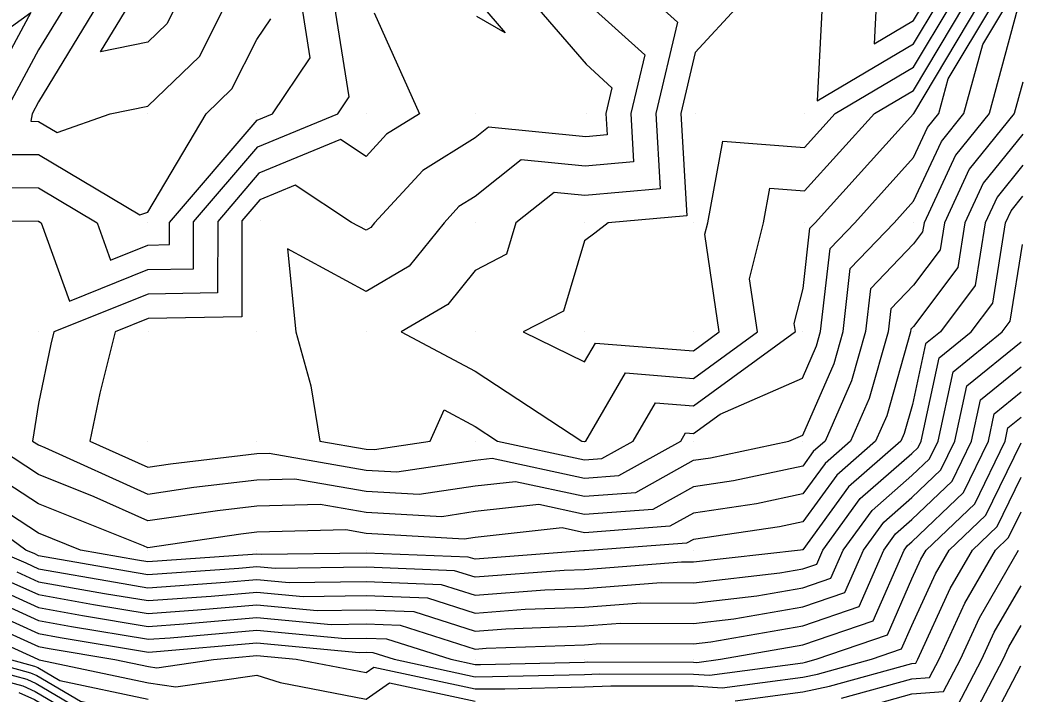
# Model space of a CAD drawing. Extents: x 2188792 to 2191981, y 386090 to 389710.
# Drawn here: x 2189338.3 to 2189429.8, y 386896.9 to 386958.7 of the extents above; entities that cross this region are included whole.
import ezdxf

# ---------------------------------------------------------------- set-up
doc = ezdxf.new("R2010")
doc.units = 0
for name, color, linetype in [('DTM Contours Major', 7, 'Continuous'), ('DTM Contours Minor', 7, 'Continuous'), ('Exist DTM QL2 LIDAR Elevation Point', 7, 'Continuous')]:
    doc.layers.add(name, color=color, linetype=linetype)

msp = doc.modelspace()

# ---------------------------------------------------------------- linework, layer by layer
at = {"layer": 'DTM Contours Major'}
for points in [[(2189326.705, 386950.247), (2189339.333, 386959.389), (2189334.339, 386950.1)], [(2189333.295, 386943.35), (2189340.045, 386943.301), (2189345.417, 386940.099), (2189346.642, 386936.695), (2189350.057, 386938.067), (2189352.04, 386938.105), (2189352.042, 386940.142), (2189360.066, 386949.52), (2189361.471, 386950.1), (2189364.917, 386955.231), (2189364.153, 386960.101)], [(2189396.789, 386960.117), (2189398.583, 386958.492), (2189396.586, 386950.116), (2189396.994, 386943.209), (2189390.089, 386942.6), (2189387.269, 386942.88), (2189383.776, 386940.099), (2189382.922, 386937.226), (2189380.049, 386935.738), (2189377.533, 386932.614), (2189373.253, 386930.098), (2189380.049, 386926.493), (2189389.821, 386920.097), (2189390.05, 386920.048), (2189390.096, 386920.051), (2189390.179, 386920.097), (2189393.81, 386926.338), (2189400.051, 386925.847), (2189405.896, 386930.126), (2189405.186, 386934.958), (2189406.471, 386940.109), (2189407.048, 386943.276), (2189410.208, 386943.031), (2189416.614, 386950.116), (2189420.209, 386952.245), (2189424.91, 386960.117)], [(2189430.21, 386952.998), (2189429.425, 386950.116), (2189425.309, 386945.017), (2189423.031, 386940.115), (2189422.639, 386937.642), (2189420.209, 386934.393), (2189418.115, 386932.209), (2189417.878, 386930.121), (2189416.136, 386924.009), (2189414.424, 386920.097), (2189412.093, 386918.055), (2189410.052, 386915.247), (2189405.809, 386914.339), (2189400.051, 386913.496), (2189397.865, 386912.282), (2189390.05, 386911.699), (2189388.005, 386912.141), (2189380.049, 386911.266), (2189379.033, 386911.112), (2189370.048, 386911.623), (2189368.198, 386911.946), (2189360.047, 386911.744), (2189358.574, 386911.569), (2189350.046, 386910.309), (2189349.656, 386910.486), (2189340.045, 386914.346), (2189331.223, 386920.097)], [(2189337.245, 386907.296), (2189340.045, 386906.018), (2189345.076, 386905.127), (2189350.094, 386904.293), (2189354.62, 386904.614), (2189360.047, 386905.079), (2189365.572, 386904.571), (2189370.048, 386904.631), (2189374.417, 386904.464), (2189380.049, 386902.68), (2189382.847, 386902.894), (2189390.05, 386903.146), (2189393.354, 386903.4), (2189400.051, 386903.374), (2189403.748, 386903.793), (2189410.052, 386904.894), (2189413.924, 386906.223), (2189415.614, 386910.096), (2189417.483, 386912.666), (2189420.053, 386914.917), (2189422.702, 386917.448), (2189423.986, 386920.097), (2189425.079, 386925.159), (2189430.053, 386929.207)], [(2189403.851, 386896.295), (2189410.052, 386897.119), (2189412.513, 386897.634), (2189420.053, 386899.715), (2189420.398, 386899.741), (2189420.583, 386900.095), (2189423.559, 386906.59), (2189425.589, 386910.096), (2189427.872, 386912.278), (2189430.053, 386916.779)], [(2189333.158, 386903.209), (2189339.979, 386900.095), (2189340.036, 386900.08), (2189340.043, 386900.077), (2189340.093, 386900.048), (2189350.111, 386897.941), (2189352.631, 386897.559), (2189360.047, 386898.652), (2189362.19, 386897.952), (2189370.048, 386896.447), (2189372.192, 386897.951), (2189380.049, 386896.26)], [(2189338.256, 386897.044), (2189339.684, 386896.416), (2189349.567, 386890.574), (2189350.049, 386890.472), (2189352.539, 386890.094), (2189359.666, 386889.583), (2189359.973, 386889.456), (2189361.782, 386888.359), (2189370.048, 386886.134), (2189373.966, 386886.176), (2189378.271, 386890.094), (2189379.316, 386890.827), (2189380.049, 386890.669), (2189389.429, 386890.715), (2189390.05, 386890.729), (2189399.036, 386891.109), (2189400.051, 386891.107), (2189409.704, 386890.442), (2189410.052, 386890.489), (2189417.996, 386892.151), (2189420.053, 386892.719), (2189426.762, 386893.223), (2189430.041, 386899.491)]]:
    msp.add_lwpolyline(points, dxfattribs=at)
at = {"layer": 'DTM Contours Minor'}
for points in [[(2189430.663, 386989.54), (2189431.412, 386990.106), (2189436.106, 386996.157), (2189430.053, 386996.643), (2189428.283, 386991.885), (2189423.506, 386990.104), (2189420.053, 386987.144), (2189417.809, 386980.637), (2189410.128, 386972.341), (2189407.789, 386972.405), (2189407.252, 386970.107), (2189405.884, 386965.875), (2189410.172, 386962.452), (2189412.008, 386961.917), (2189411.831, 386960.117), (2189411.376, 386951.284), (2189420.209, 386956.514), (2189422.361, 386960.117), (2189427.827, 386967.735), (2189427.594, 386970.118), (2189423.335, 386973.244), (2189423.197, 386980.108), (2189430.095, 386987.476), (2189430.663, 386989.54)], [(2189430.142, 386990.022), (2189430.251, 386990.104), (2189430.935, 386990.985), (2189430.053, 386991.056), (2189429.796, 386990.363), (2189429.1, 386990.104), (2189420.053, 386982.351), (2189419.336, 386980.273), (2189410.057, 386970.25), (2189409.902, 386970.255), (2189409.866, 386970.102), (2189409.775, 386969.822), (2189410.06, 386969.595), (2189417.512, 386967.421), (2189416.794, 386960.117), (2189416.609, 386956.517), (2189420.209, 386958.649), (2189421.086, 386960.117), (2189423.314, 386963.222), (2189422.638, 386970.118), (2189421.237, 386971.146), (2189421.056, 386980.104), (2189430.06, 386989.721), (2189430.142, 386990.022)], [(2189337.956, 386959.922), (2189343.584, 386967.18), (2189347.006, 386967.062), (2189342.566, 386960.101), (2189340.045, 386955.948), (2189336.901, 386950.1)], [(2189330.264, 386940.319), (2189340.045, 386940.249), (2189340.296, 386940.099), (2189342.876, 386932.929), (2189350.069, 386935.818), (2189354.246, 386935.899), (2189354.251, 386940.19), (2189360.147, 386947.082), (2189367.46, 386950.1), (2189368.5, 386951.648), (2189367.173, 386960.101)], [(2189429.711, 386959.618), (2189427.123, 386950.116), (2189424.035, 386946.291), (2189421.165, 386940.115), (2189421.032, 386939.278), (2189420.209, 386938.177), (2189416.262, 386934.061), (2189415.816, 386930.128), (2189414.53, 386925.614), (2189412.116, 386920.097), (2189411.015, 386919.133), (2189410.052, 386917.808), (2189403.699, 386916.448), (2189400.051, 386915.914), (2189396.311, 386913.835), (2189390.05, 386913.369), (2189385.874, 386914.271), (2189380.049, 386913.631), (2189376.982, 386913.163), (2189370.048, 386913.558), (2189365.855, 386914.289), (2189360.047, 386914.145), (2189356.428, 386913.715), (2189350.046, 386912.772), (2189345.146, 386914.996), (2189340.045, 386917.045), (2189335.363, 386920.097)], [(2189345.459, 386960.101), (2189340.045, 386951.183), (2189339.462, 386950.1), (2189339.356, 386949.411), (2189340.045, 386949.406), (2189341.763, 386948.382), (2189346.617, 386950.1), (2189350.046, 386950.796), (2189354.782, 386955.364), (2189357.169, 386960.101)], [(2189370.802, 386959.346), (2189374.952, 386950.1), (2189371.931, 386948.217), (2189370.048, 386946.172), (2189367.699, 386947.727), (2189360.228, 386944.644), (2189356.459, 386940.239), (2189356.453, 386933.692), (2189350.081, 386933.57), (2189341.44, 386930.099), (2189341.163, 386928.98), (2189340.045, 386923.553), (2189339.502, 386920.097), (2189340.045, 386919.743), (2189340.636, 386919.506), (2189350.046, 386915.235), (2189354.282, 386915.861), (2189360.047, 386916.546), (2189363.512, 386916.632), (2189370.048, 386915.493), (2189374.93, 386915.215), (2189380.049, 386915.995), (2189383.744, 386916.402), (2189390.05, 386915.038), (2189394.757, 386915.389), (2189400.051, 386918.332), (2189401.59, 386918.557), (2189408.785, 386920.097), (2189410.048, 386920.648), (2189412.923, 386927.218), (2189413.754, 386930.134), (2189414.41, 386935.913), (2189418.439, 386940.115), (2189420.209, 386942.074), (2189422.761, 386947.565), (2189424.82, 386950.116), (2189426.546, 386956.453), (2189428.734, 386960.117)], [(2189385.49, 386960.117), (2189390.206, 386954.634), (2189392.577, 386952.487), (2189392.012, 386950.116), (2189392.127, 386948.162), (2189390.173, 386947.989), (2189381.277, 386948.872), (2189380.049, 386947.894), (2189375.246, 386944.902), (2189370.824, 386940.099), (2189370.478, 386939.669), (2189370.048, 386939.416), (2189368.728, 386940.13), (2189363.564, 386943.549), (2189360.309, 386942.205), (2189358.667, 386940.287), (2189358.659, 386931.486), (2189350.093, 386931.321), (2189347.058, 386930.102), (2189345.662, 386924.481), (2189344.76, 386920.097), (2189350.046, 386917.698), (2189352.136, 386918.007), (2189360.047, 386918.947), (2189361.169, 386918.975), (2189370.048, 386917.428), (2189372.878, 386917.267), (2189380.049, 386918.36), (2189381.614, 386918.532), (2189390.05, 386916.708), (2189393.204, 386916.943), (2189398.877, 386920.097), (2189399.309, 386920.839), (2189400.051, 386920.781), (2189402.503, 386922.576), (2189410.018, 386925.854), (2189411.317, 386928.823), (2189411.692, 386930.14), (2189412.558, 386937.765), (2189414.811, 386940.115), (2189420.209, 386946.09), (2189421.487, 386948.839), (2189422.518, 386950.116), (2189423.382, 386953.289), (2189427.46, 386960.117)], [(2189352.676, 386960.101), (2189351.795, 386958.352), (2189350.046, 386956.665), (2189345.735, 386955.79), (2189348.352, 386960.101)], [(2189390.471, 386960.117), (2189395.58, 386955.49), (2189394.299, 386950.116), (2189394.561, 386945.686), (2189390.131, 386945.295), (2189384.273, 386945.876), (2189380.049, 386942.513), (2189378.561, 386941.586), (2189377.192, 386940.099), (2189374.005, 386936.141), (2189370.048, 386933.815), (2189362.848, 386937.707), (2189363.632, 386930.098), (2189364.989, 386925.156), (2189365.832, 386920.097), (2189370.048, 386919.363), (2189370.827, 386919.318), (2189375.934, 386920.097), (2189377.192, 386922.954), (2189380.049, 386921.439), (2189382.098, 386920.097), (2189390.05, 386918.378), (2189391.65, 386918.497), (2189394.528, 386920.097), (2189396.559, 386923.588), (2189400.051, 386923.314), (2189409.38, 386930.142), (2189409.274, 386930.865), (2189410.078, 386934.089), (2189410.706, 386939.618), (2189411.183, 386940.115), (2189420.209, 386950.106), (2189420.213, 386950.113), (2189420.215, 386950.116), (2189420.218, 386950.125), (2189426.185, 386960.117)], [(2189380.567, 386960.117), (2189382.789, 386957.533), (2189380.188, 386959.009)], [(2189404.262, 386960.117), (2189400.207, 386955.712), (2189398.874, 386950.116), (2189399.427, 386940.733), (2189392.241, 386940.099), (2189391.008, 386939.141), (2189390.05, 386938.464), (2189388.134, 386932.014), (2189384.432, 386930.098), (2189390.05, 386927.35), (2189391.06, 386929.087), (2189400.051, 386928.38), (2189402.413, 386930.109), (2189401.098, 386939.051), (2189401.36, 386940.101), (2189402.727, 386947.597), (2189410.208, 386947.019), (2189413.009, 386950.116), (2189420.209, 386954.38), (2189423.636, 386960.117)], [(2189336.325, 386946.38), (2189340.045, 386946.354), (2189349.319, 386940.825), (2189350.046, 386941.083), (2189355.409, 386950.1), (2189357.77, 386952.377), (2189360.047, 386956.896), (2189361.334, 386958.813)], [(2189430.21, 386948.236), (2189426.583, 386943.743), (2189424.897, 386940.115), (2189424.246, 386936.007), (2189420.209, 386930.609), (2189419.967, 386930.357), (2189419.939, 386930.115), (2189417.743, 386922.404), (2189416.733, 386920.097), (2189413.171, 386916.977), (2189410.052, 386912.687), (2189407.918, 386912.23), (2189400.051, 386911.079), (2189399.419, 386910.728), (2189390.949, 386910.096), (2189390.05, 386910.027), (2189389.978, 386910.025), (2189380.049, 386909.265), (2189379.417, 386909.465), (2189370.048, 386909.823), (2189360.448, 386909.695), (2189360.047, 386909.731), (2189359.652, 386909.698), (2189350.055, 386909.017), (2189349.122, 386909.172), (2189343.907, 386910.096), (2189340.045, 386911.648), (2189335.588, 386914.553)], [(2189430.21, 386945.384), (2189427.857, 386942.469), (2189426.763, 386940.115), (2189425.854, 386934.372), (2189422.666, 386930.11), (2189421.303, 386929.001), (2189420.105, 386923.453), (2189419.349, 386920.8), (2189419.042, 386920.097), (2189414.249, 386915.9), (2189410.052, 386910.127), (2189410.027, 386910.121), (2189409.856, 386910.096), (2189400.051, 386908.986), (2189398.944, 386908.99), (2189390.05, 386908.307), (2189388.195, 386908.242), (2189380.049, 386907.618), (2189378.167, 386908.215), (2189370.048, 386908.525), (2189361.729, 386908.414), (2189360.047, 386908.568), (2189358.394, 386908.427), (2189350.065, 386907.836), (2189348.11, 386908.161), (2189340.045, 386909.59), (2189339.697, 386909.749), (2189338.877, 386910.096), (2189330.044, 386916.619)], [(2189336.131, 386910.096), (2189338.88, 386908.931), (2189340.045, 386908.399), (2189347.099, 386907.149), (2189350.074, 386906.655), (2189357.136, 386907.156), (2189360.047, 386907.405), (2189363.01, 386907.133), (2189370.048, 386907.227), (2189376.917, 386906.964), (2189380.049, 386905.972), (2189386.413, 386906.459), (2189390.05, 386906.587), (2189397.081, 386907.127), (2189400.051, 386907.115), (2189407.967, 386908.012), (2189410.052, 386908.376), (2189411.332, 386908.816), (2189411.891, 386910.096), (2189415.327, 386914.822), (2189420.053, 386918.96), (2189420.634, 386919.516), (2189420.915, 386920.097), (2189422.562, 386927.72), (2189425.493, 386930.106), (2189427.461, 386932.736), (2189428.629, 386940.115), (2189429.131, 386941.195), (2189430.21, 386942.532)], [(2189338.062, 386908.114), (2189340.045, 386907.209), (2189346.088, 386906.138), (2189350.084, 386905.474), (2189355.878, 386905.885), (2189360.047, 386906.242), (2189364.291, 386905.852), (2189370.048, 386905.929), (2189375.667, 386905.714), (2189380.049, 386904.326), (2189384.63, 386904.677), (2189390.05, 386904.866), (2189395.218, 386905.263), (2189400.051, 386905.245), (2189405.858, 386905.902), (2189410.052, 386906.635), (2189412.628, 386907.519), (2189413.753, 386910.096), (2189416.405, 386913.744), (2189420.053, 386916.938), (2189421.668, 386918.482), (2189422.451, 386920.097), (2189423.82, 386926.44), (2189428.32, 386930.101), (2189429.068, 386931.101), (2189430.179, 386938.119)], [(2189336.427, 386906.479), (2189340.045, 386904.828), (2189344.065, 386904.115), (2189350.104, 386903.112), (2189353.362, 386903.343), (2189360.047, 386903.916), (2189366.852, 386903.291), (2189370.048, 386903.333), (2189373.167, 386903.214), (2189380.049, 386901.033), (2189381.065, 386901.111), (2189390.05, 386901.426), (2189391.491, 386901.536), (2189400.051, 386901.503), (2189401.639, 386901.683), (2189410.052, 386903.152), (2189415.22, 386904.927), (2189417.476, 386910.096), (2189418.561, 386911.588), (2189420.053, 386912.895), (2189423.736, 386916.414), (2189425.521, 386920.097), (2189426.338, 386923.878), (2189430.053, 386926.902)], [(2189335.61, 386905.661), (2189340.045, 386903.637), (2189343.054, 386903.104), (2189350.113, 386901.931), (2189352.104, 386902.073), (2189360.047, 386902.753), (2189368.133, 386902.01), (2189370.048, 386902.035), (2189371.917, 386901.964), (2189377.814, 386900.095), (2189380.049, 386899.614), (2189380.527, 386899.617), (2189390.05, 386899.837), (2189390.297, 386899.848), (2189400.051, 386899.826), (2189400.34, 386899.806), (2189402.515, 386900.095), (2189410.052, 386901.411), (2189416.516, 386903.631), (2189419.338, 386910.096), (2189419.639, 386910.51), (2189420.053, 386910.873), (2189424.77, 386915.38), (2189427.056, 386920.097), (2189427.596, 386922.598), (2189430.053, 386924.597)], [(2189334.793, 386904.844), (2189340.045, 386902.446), (2189342.042, 386902.093), (2189350.123, 386900.751), (2189350.846, 386900.802), (2189360.047, 386901.59), (2189369.414, 386900.729), (2189370.048, 386900.737), (2189370.666, 386900.714), (2189372.619, 386900.095), (2189380.049, 386898.496), (2189381.64, 386898.504), (2189390.05, 386898.699), (2189391.39, 386898.755), (2189400.051, 386898.736), (2189401.51, 386898.635), (2189410.052, 386899.771), (2189410.319, 386899.827), (2189411.289, 386900.095), (2189417.812, 386902.335), (2189420.053, 386907.468), (2189420.878, 386909.27), (2189421.356, 386910.096), (2189425.804, 386914.346), (2189428.591, 386920.097), (2189428.855, 386921.317), (2189430.053, 386922.292)], [(2189333.975, 386904.026), (2189340.045, 386901.256), (2189341.031, 386901.081), (2189347.042, 386900.083), (2189350.123, 386899.435), (2189350.881, 386899.32), (2189356.091, 386900.088), (2189360.047, 386900.427), (2189363.657, 386900.095), (2189370.048, 386898.871), (2189370.767, 386899.376), (2189380.049, 386897.378), (2189382.753, 386897.391), (2189390.05, 386897.56), (2189392.482, 386897.663), (2189400.051, 386897.646), (2189402.681, 386897.465), (2189410.052, 386898.445), (2189411.416, 386898.731), (2189416.36, 386900.095), (2189419.109, 386901.039), (2189420.053, 386903.202), (2189422.219, 386907.93), (2189423.472, 386910.096), (2189426.838, 386913.312), (2189430.053, 386919.946)], [(2189413.609, 386896.538), (2189420.053, 386898.316), (2189421.671, 386898.438), (2189422.538, 386900.095), (2189424.9, 386905.249), (2189427.705, 386910.096), (2189428.906, 386911.244), (2189430.053, 386913.612)], [(2189334.762, 386900.095), (2189339.324, 386898.866), (2189339.899, 386898.612), (2189343.882, 386896.258), (2189350.086, 386894.954), (2189356.131, 386894.036), (2189360.047, 386894.614), (2189368.187, 386891.955), (2189370.048, 386891.598), (2189375.042, 386895.101), (2189380.049, 386894.024), (2189386.091, 386894.053), (2189390.05, 386894.144), (2189395.759, 386894.386), (2189400.051, 386894.376), (2189406.192, 386893.954), (2189410.052, 386894.467), (2189414.706, 386895.441), (2189420.053, 386896.916), (2189422.944, 386897.134), (2189424.493, 386900.095), (2189426.24, 386903.909), (2189429.821, 386910.096)], [(2189424.217, 386895.83), (2189426.447, 386900.095), (2189427.581, 386902.568), (2189430.053, 386906.841)], [(2189425.49, 386894.527), (2189428.402, 386900.095), (2189428.921, 386901.228), (2189430.053, 386903.185)], [(2189330.059, 386899.957), (2189338.612, 386897.651), (2189339.755, 386897.148), (2189347.672, 386892.468)], [(2189332.154, 386900.095), (2189338.968, 386898.258), (2189339.827, 386897.88), (2189345.777, 386894.363)], [(2189337.371, 386900.095), (2189339.68, 386899.473), (2189339.971, 386899.345), (2189341.987, 386898.153), (2189350.099, 386896.447)]]:
    msp.add_lwpolyline(points, dxfattribs=at)
at = {"layer": 'Exist DTM QL2 LIDAR Elevation Point'}
for p, q in [((2189340.045, 386950.1), (2189340.045, 386950.1)), ((2189350.046, 386950.1), (2189350.046, 386950.1)), ((2189360.047, 386950.1), (2189360.047, 386950.1)), ((2189370.048, 386950.1), (2189370.048, 386950.1)), ((2189380.049, 386950.1), (2189380.049, 386950.1)), ((2189390.206, 386950.116), (2189390.206, 386950.116)), ((2189400.207, 386950.116), (2189400.207, 386950.116)), ((2189410.208, 386950.116), (2189410.208, 386950.116)), ((2189420.209, 386950.116), (2189420.209, 386950.116)), ((2189360.372, 386940.324), (2189360.372, 386940.324)), ((2189410.208, 386940.115), (2189410.208, 386940.115)), ((2189420.209, 386940.115), (2189420.209, 386940.115)), ((2189340.045, 386940.099), (2189340.045, 386940.099)), ((2189350.046, 386940.099), (2189350.046, 386940.099)), ((2189370.048, 386940.099), (2189370.048, 386940.099)), ((2189380.049, 386940.099), (2189380.049, 386940.099)), ((2189390.05, 386940.099), (2189390.05, 386940.099)), ((2189400.051, 386940.099), (2189400.051, 386940.099)), ((2189340.045, 386930.098), (2189340.045, 386930.098)), ((2189350.099, 386930.104), (2189350.099, 386930.104)), ((2189360.047, 386930.098), (2189360.047, 386930.098)), ((2189370.048, 386930.098), (2189370.048, 386930.098)), ((2189380.049, 386930.098), (2189380.049, 386930.098)), ((2189390.05, 386930.098), (2189390.05, 386930.098)), ((2189400.051, 386930.098), (2189400.051, 386930.098)), ((2189409.992, 386930.145), (2189409.992, 386930.145)), ((2189420.209, 386930.114), (2189420.209, 386930.114)), ((2189340.045, 386920.097), (2189340.045, 386920.097)), ((2189350.046, 386920.097), (2189350.046, 386920.097)), ((2189360.047, 386920.097), (2189360.047, 386920.097)), ((2189370.048, 386920.097), (2189370.048, 386920.097)), ((2189380.049, 386920.097), (2189380.049, 386920.097)), ((2189390.05, 386920.097), (2189390.05, 386920.097)), ((2189400.051, 386920.097), (2189400.051, 386920.097)), ((2189410.052, 386920.097), (2189410.052, 386920.097)), ((2189420.053, 386920.097), (2189420.053, 386920.097)), ((2189340.045, 386910.096), (2189340.045, 386910.096)), ((2189350.046, 386910.096), (2189350.046, 386910.096)), ((2189360.047, 386910.096), (2189360.047, 386910.096)), ((2189370.048, 386910.096), (2189370.048, 386910.096)), ((2189380.049, 386910.096), (2189380.049, 386910.096)), ((2189390.05, 386910.096), (2189390.05, 386910.096)), ((2189400.051, 386910.096), (2189400.051, 386910.096)), ((2189410.052, 386910.096), (2189410.052, 386910.096)), ((2189420.053, 386910.096), (2189420.053, 386910.096)), ((2189340.045, 386900.095), (2189340.045, 386900.095)), ((2189350.129, 386900.077), (2189350.129, 386900.077)), ((2189360.047, 386900.095), (2189360.047, 386900.095)), ((2189370.048, 386900.095), (2189370.048, 386900.095)), ((2189380.049, 386900.095), (2189380.049, 386900.095)), ((2189390.05, 386900.095), (2189390.05, 386900.095)), ((2189400.051, 386900.095), (2189400.051, 386900.095)), ((2189410.052, 386900.095), (2189410.052, 386900.095)), ((2189420.053, 386900.095), (2189420.053, 386900.095))]:
    msp.add_line(p, q, dxfattribs=at)

doc.saveas('drawing.dxf')
